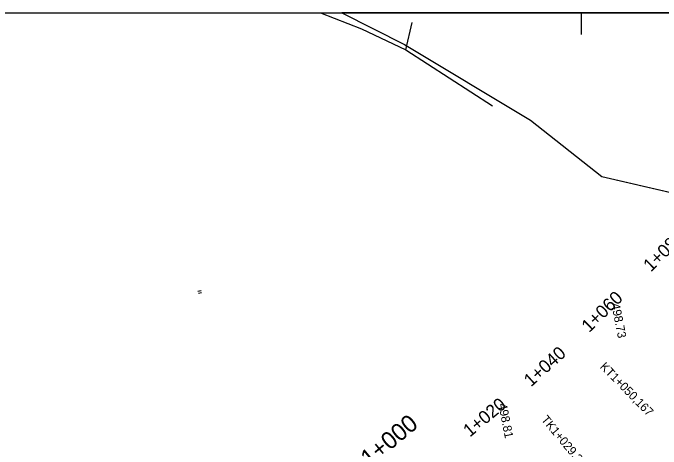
# Model space of a CAD drawing. Extents: x -636600 to -628587, y -1090963 to -1085869.
# Drawn here: x -629681.8 to -629531.6, y -1090398 to -1090296.9 of the extents above; entities that cross this region are included whole.
import ezdxf

# ---------------------------------------------------------------- set-up
doc = ezdxf.new("R2010")
doc.units = 0
for name, color, linetype in [('08_LEGENDA_HV', 7, 'Continuous'), ('21', 7, 'Continuous'), ('42', 7, 'Continuous'), ('43', 7, 'Continuous'), ('60', 7, 'Continuous'), ('HEKTOMETRY100', 7, 'Continuous'), ('HEKTOMETRY20', 7, 'Continuous'), ('HL_BODY', 7, 'Continuous'), ('koty_vše', 7, 'Continuous'), ('PARCELY_NÁVRH_SILNICE_ŽELEZNICE', 7, 'Continuous')]:
    doc.layers.add(name, color=color, linetype=linetype)

msp = doc.modelspace()

# ---------------------------------------------------------------- linework, layer by layer
at = {"layer": '08_LEGENDA_HV'}
msp.add_line((-629847.27, -1090296.86), (-629130.1, -1090296.86), dxfattribs=at)
msp.add_lwpolyline([(-629545.1, -1090296.86), (-629550.1, -1090296.86), (-629550.1, -1090301.86)], dxfattribs=at)
at = {"layer": '21'}
for p, q in [((-629605.57, -1090296.86), (-629591.05, -1090304.21)), ((-629591.05, -1090304.21), (-629561.86, -1090321.75)), ((-629561.86, -1090321.75), (-629545.36, -1090334.77)), ((-629545.36, -1090334.77), (-629498.7, -1090345.63))]:
    msp.add_line(p, q, dxfattribs=at)
at = {"layer": '42'}
for p, q in [((-629610.51, -1090296.86), (-629601.03, -1090300.52)), ((-629601.03, -1090300.52), (-629590.77, -1090305.42)), ((-629590.77, -1090305.42), (-629570.66, -1090318.37))]:
    msp.add_line(p, q, dxfattribs=at)
at = {"layer": '43'}
for p, q in [((-629638.93, -1090361.38), (-629638.19, -1090361.23)), ((-629638.83, -1090361.87), (-629638.1, -1090361.72))]:
    msp.add_line(p, q, dxfattribs=at)
at = {"layer": '60'}
msp.add_line((-629590.77, -1090305.42), (-629589.26, -1090299.06), dxfattribs=at)
at = {"layer": 'PARCELY_NÁVRH_SILNICE_ŽELEZNICE'}
msp.add_line((-629483.02, -1090296.86), (-629605.57, -1090296.86), dxfattribs=at)
msp.add_lwpolyline([(-629605.57, -1090296.86), (-629591.05, -1090304.21), (-629561.86, -1090321.75), (-629545.36, -1090334.77), (-629498.7, -1090345.63), (-629454.81, -1090359.91), (-629438.62, -1090363.66), (-629342.71, -1090393.2), (-629268.75, -1090411.53), (-629236.99, -1090420.29), (-629204.97, -1090428.24), (-629188.94, -1090431.17), (-629176.97, -1090420.68), (-629160.15, -1090425.27), (-629130.1, -1090434.67)], dxfattribs=at)

# ---------------------------------------------------------------- texts
at = {"layer": 'HEKTOMETRY100'}
msp.add_text('1+000', height=4, rotation=39.7191, dxfattribs=at).set_placement((-629599.17, -1090402.33))
at = {"layer": 'HEKTOMETRY20'}
for s, rotation, p in [('1+080', 44.3891, (-629533.97, -1090357.05)), ('1+060', 44.4986, (-629548.28, -1090371.13)), ('1+040', 42.1684, (-629561.75, -1090383.72)), ('1+020', 39.7191, (-629575.93, -1090395.37))]:
    msp.add_text(s, height=3, rotation=rotation, dxfattribs=at).set_placement(p)
at = {"layer": 'HL_BODY'}
for s, rotation, p in [('KT1+050,167', 314.4986, (-629545.92, -1090379.07)), ('TK1+029,313', 309.7191, (-629559.51, -1090391.24))]:
    msp.add_text(s, height=2, rotation=rotation, dxfattribs=at).set_placement(p)
at = {"layer": 'koty_vše'}
for s, p in [('498.73', (-629543.16, -1090364.41)), ('498.81', (-629569.35, -1090387.62))]:
    msp.add_text(s, height=2, rotation=281.2114, dxfattribs=at).set_placement(p)

doc.saveas('drawing.dxf')
